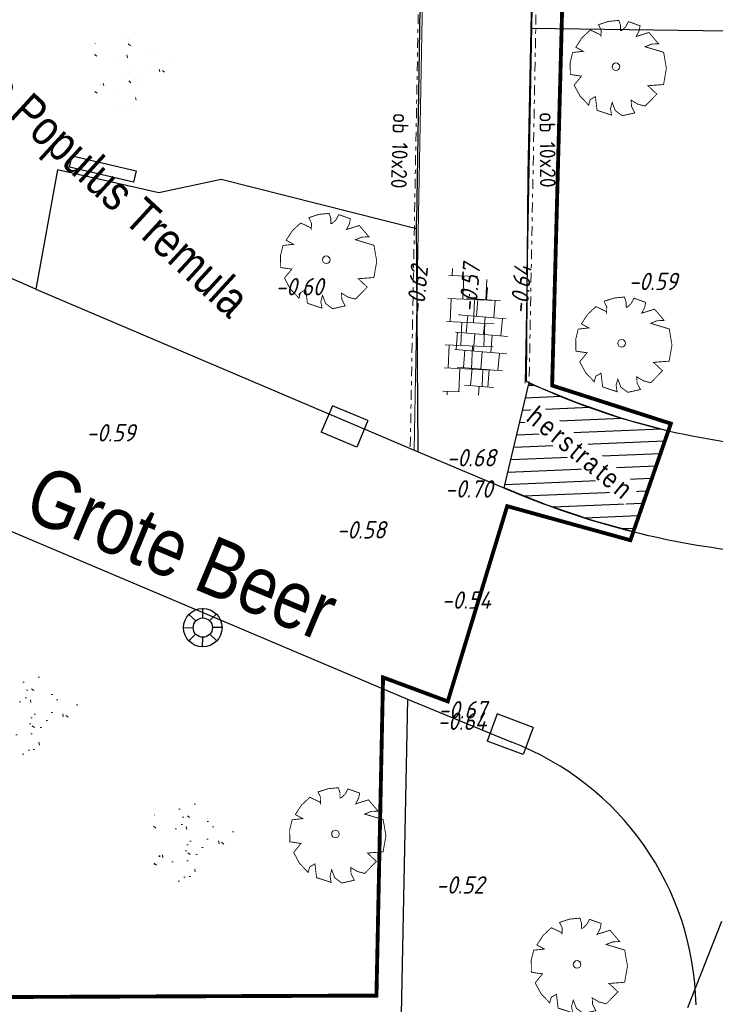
# Model space of a CAD drawing. Header units: metres. Extents: x 111546 to 149831, y 498798 to 507863.
# Tile 863 of 1056: x 111956 to 111974, y 501741 to 501767. Entities that reach past the tile are written whole.
import ezdxf
from ezdxf.enums import TextEntityAlignment as Align

# ---------------------------------------------------------------- set-up
doc = ezdxf.new("R2010")
doc.units = ezdxf.units.M
for name, pattern in [('ACAD_ISO09W100', [45, 24, -3, 6, -3, 6, -3]), ('DASHDOT', [25.4, 12.7, -6.35, 0, -6.35]), ('DASHED', [19.05, 12.7, -6.35]), ('HIDDEN', [9.525, 6.35, -3.175])]:
    doc.linetypes.add(name, pattern=pattern)
for name, color, linetype in [('0-hoogte mv-bestaand', 253, 'Continuous'), ('0-werkgrens', 210, 'FENCELINE1'), ('2-bs-Streng gemengd', 252, 'ACAD_ISO09W100'), ('3-bs-straatkolk', 252, 'Continuous'), ('3-nw-herstraten1', 7, 'Continuous'), ('3-vw-band-ob 6x20', 30, 'Continuous'), ('3-vw-HV-304010-Opbreken tegels-opp', 150, 'AI-KADASTRAAL'), ('3-vw-lichtmast- ter (ver)plaatsen-verwijderen', 200, 'Continuous'), ('4-nw-boom tekst', 7, 'Continuous'), ('B03_OVEROPSTAL', 1, 'Continuous'), ('Q26_BOOM', 252, 'Continuous'), ('T10_CULTUUR-SCHEID', 252, 'HIDDEN'), ('V02_KNTOPENVERH', 252, 'Continuous'), ('V03_KNTTEGELPAD', 252, 'Continuous'), ('Z06_STRAATNAAM', 7, 'Continuous')]:
    doc.layers.add(name, color=color, linetype=linetype)
for name, color, linetype, lineweight in [('3-nw-arcering-trottoir', 2, 'Continuous', 15), ('3-nw-band-ob 10x20', 7, 'Continuous', 13), ('3-nw-band-ob 10x20-achterkant', 7, 'DASHDOT', 13), ('3-nw-text-20', 7, 'Continuous', 15), ('3-nw-text-20-herinrichting', 7, 'Continuous', 15), ('3-vw-verharding', 3, 'Continuous', 15), ('4-nw materiaalscheiding-groen', 210, 'DASHED', 13), ('4-nw-boom 1e grootte', 7, 'Continuous', 35), ('4-nw-gazon', 7, 'Continuous', 5)]:
    doc.layers.add(name, color=color, linetype=linetype, lineweight=lineweight)
doc.styles.get("Standard").update_dxf_attribs({"font": 'isocp-ie.shx'})
doc.styles.add('veysel', font='isocp-ie.shx', dxfattribs={"height": 0.1})
doc.styles.add('Zaanstad', font='ARIALN.TTF')
doc.styles.add('Zaanstad 1-250 2.0mm', font='ARIALN.TTF', dxfattribs={"height": 0.5})
doc.linetypes.add('AI-KADASTRAAL', pattern='A,5.5,-2,["K",Standard,S=1.8,R=0,X=0,Y=-0.9],-2,5.5,-2,[5,NLCS.SHX,S=0.75,R=0,X=0,Y=0],-2', length=19)
doc.linetypes.add('FENCELINE1', pattern='A,6.35,-2.54,[133,ltypeshp.shx,S=2.54,R=0,X=-2.54,Y=0],-2.54,25.4', length=36.83)

# ---------------------------------------------------------------- blocks, each defined once
blk = doc.blocks.new('Q26')
at = {"linetype": 'Continuous', "lineweight": 20, "const_width": 0.0225}
blk.add_lwpolyline([(0.757, 0.516), (1.237, 0.371), (1.308, -0.046), (1.235, -0.463), (0.83, -0.494), (1.061, -0.711), (0.757, -1.022), (0.565, -0.971), (0.395, -0.867), (0.404, -1.032), (0.49, -1.198), (0.163, -1.271), (-0.015, -1.136), (-0.097, -0.929), (-0.141, -1.084), (-0.112, -1.255), (-0.489, -1.131), (-0.532, -0.774), (-0.668, -0.854), (-0.707, -0.996), (-0.927, -0.766), (-1.083, -0.479), (-0.894, -0.246), (-1.181, -0.203), (-1.187, 0.104), (-1.122, 0.367), (-0.847, 0.398), (-1.04, 0.503), (-0.879, 0.749), (-0.663, 0.95), (-0.402, 0.826), (-0.388, 0.795), (-0.382, 0.942), (-0.452, 1.088), (-0.194, 1.172), (0.076, 1.199), (0.118, 1.07), (0.119, 0.935), (0.148, 0.935), (0.252, 1.031), (0.325, 1.167), (0.626, 1.059), (0.6, 0.925), (0.525, 0.78), (0.856, 0.885), (1.105, 0.593), (0.924, 0.584)], close=True, dxfattribs=at)
at = {"linetype": 'Continuous', "lineweight": 20}
blk.add_circle((0.001, -0.001), 0.0983, dxfattribs=at)
blk = doc.blocks.new('Q21')
at = {"color": 0, "linetype": 'ByBlock', "lineweight": -2}
for p, q in [((-0.181, 0.172), (-0.363, 0.343)), ((-0.003, 0.25), (0.001, 0.5)), ((0.173, 0.18), (0.351, 0.353)), ((0.25, 0.008), (0.5, 0.015)), ((-0.25, -0.008), (-0.5, -0.015)), ((-0.186, -0.167), (-0.365, -0.341)), ((-0.01, -0.25), (-0.014, -0.5)), ((0.183, -0.171), (0.357, -0.336))]:
    blk.add_line(p, q, dxfattribs=at)
for radius in [0.498, 0.25]:
    blk.add_circle((0, 0), radius, dxfattribs=at)
blk = doc.blocks.new('KOLK_M')
at = {"color": 0}
for p, q in [((-0.404, 0.475), (-0.569, -0.255)), ((0.569, 0.255), (-0.404, 0.475)), ((0.569, 0.255), (0.404, -0.475)), ((0.404, -0.475), (-0.569, -0.255))]:
    blk.add_line(p, q, dxfattribs=at)
blk = doc.blocks.new('tgls')
at = {"linetype": 'Continuous'}
for p, q in [((-1.018, -0.663), (-1.018, 0.575)), ((-0.418, -0.668), (-0.418, 0.573)), ((0.182, -0.673), (0.182, 0.57)), ((0.782, -0.678), (0.782, 0.568)), ((-1.018, 0.329), (-1.552, 0.329)), ((0.182, 0.329), (-0.418, 0.329)), ((1.218, 0.329), (0.782, 0.329)), ((-1.618, 0.029), (-1.635, 0.029)), ((-1.618, -0.658), (-1.618, 0.09)), ((-0.418, 0.029), (-1.018, 0.029)), ((0.782, 0.029), (0.182, 0.029)), ((1.382, -0.682), (1.382, -0.248)), ((-1.018, -0.271), (-1.618, -0.271)), ((0.182, -0.271), (-0.418, -0.271)), ((1.382, -0.271), (0.782, -0.271)), ((-1.618, -0.571), (-1.803, -0.571)), ((-0.418, -0.571), (-1.018, -0.571)), ((0.782, -0.571), (0.182, -0.571)), ((1.473, -0.571), (1.382, -0.571))]:
    blk.add_line(p, q, dxfattribs=at)
blk = doc.blocks.new('4-boom 1e grootte')
at = {"lineweight": 30}
for p, q in [((-0.69, 2.85), (-1.129, 2.685)), ((-0.141, 2.96), (-0.69, 2.85)), ((-0.141, 2.96), (-0.141, 2.791)), ((-0.141, 2.791), (-0.082, 2.854)), ((-0.082, 2.854), (0.229, 2.932)), ((0.229, 2.932), (0.476, 2.932)), ((0.476, 2.932), (0.462, 2.786)), ((0.462, 2.786), (0.543, 2.812)), ((0.543, 2.812), (0.654, 2.836)), ((0.654, 2.836), (0.929, 2.795)), ((1.061, 2.816), (1.101, 2.616)), ((-1.376, 2.685), (-1.623, 2.424)), ((-1.129, 2.685), (-1.376, 2.685)), ((0.984, 2.726), (0.874, 2.685)), ((0.929, 2.795), (0.984, 2.726)), ((0.984, 2.726), (0.97, 2.63)), ((0.984, 2.726), (1.121, 2.713)), ((1.101, 2.616), (1.459, 2.587)), ((1.34, 2.671), (1.862, 2.301)), ((-1.788, 2.424), (-2.474, 1.725)), ((-1.623, 2.424), (-1.788, 2.424)), ((-1.623, 2.424), (-1.582, 2.315)), ((1.862, 2.301), (1.944, 2.109)), ((1.944, 2.109), (1.944, 2.136)), ((1.944, 2.136), (1.944, 2.109)), ((1.944, 2.136), (2.232, 2.081)), ((2.232, 2.081), (2.027, 1.903)), ((2.027, 1.903), (2.054, 1.738)), ((2.342, 1.834), (2.37, 1.697)), ((-2.063, 1.681), (-2.694, 1.505)), ((-2.474, 1.725), (-2.063, 1.681)), ((2.054, 1.738), (2.15, 1.642)), ((2.15, 1.642), (2.37, 1.697)), ((2.37, 1.697), (2.575, 1.574)), ((2.575, 1.574), (2.644, 1.368)), ((-2.584, 1.437), (-2.749, 1.258)), ((-2.694, 1.505), (-2.502, 1.382)), ((-2.584, 1.437), (-2.543, 1.244)), ((2.644, 1.368), (2.507, 1.183)), ((-2.749, 1.258), (-2.858, 0.997)), ((2.507, 1.183), (2.822, 1.203)), ((2.822, 1.203), (2.822, 0.709)), ((-2.955, 0.851), (-3.009, 0.764)), ((-2.927, 0.984), (-2.955, 0.851)), ((-2.858, 0.997), (-2.927, 0.984)), ((-2.872, 0.75), (-3.05, 0.449)), ((-3.009, 0.764), (-2.872, 0.75)), ((-2.474, 0.75), (-2.872, 0.75)), ((2.822, 0.709), (2.905, 0.723)), ((2.905, 0.723), (3.028, 0.064)), ((-2.9, 0.339), (-3.078, 0.16)), ((-3.05, 0.449), (-2.9, 0.339)), ((-2.9, 0.339), (-2.831, 0.188)), ((-3.078, 0.16), (-2.996, -0.238)), ((-2.831, 0.188), (-3.045, 0.001)), ((2.809, 0.092), (2.781, -0.196)), ((3.028, 0.064), (2.809, 0.092)), ((-3.147, -0.032), (-2.913, -0.032)), ((-2.996, -0.238), (-2.79, -0.635)), ((2.781, -0.196), (2.96, -0.196)), ((2.96, -0.196), (2.96, -0.786)), ((-2.721, -0.498), (-2.804, -0.608)), ((-2.68, -0.498), (-2.721, -0.498)), ((-2.941, -0.635), (-2.584, -0.635)), ((-2.817, -0.635), (-2.913, -0.786)), ((2.96, -1.033), (2.877, -0.732)), ((2.96, -0.786), (2.877, -0.732)), ((-2.913, -0.786), (-2.913, -0.965)), ((-2.913, -0.965), (-2.707, -1.061)), ((-2.625, -0.924), (-2.707, -1.061)), ((-2.707, -1.061), (-2.707, -1.363)), ((-2.502, -1.253), (-2.707, -1.363)), ((2.836, -1.239), (2.63, -1.555)), ((2.836, -1.239), (2.891, -1.061)), ((2.96, -1.033), (2.891, -1.061)), ((-2.653, -1.404), (-2.762, -1.418)), ((-2.707, -1.363), (-2.474, -1.61)), ((-2.653, -1.404), (-2.666, -1.5)), ((-1.925, -1.5), (-2.323, -1.761)), ((-2.488, -1.761), (-2.488, -1.595)), ((-2.323, -1.761), (-2.488, -1.761)), ((-2.323, -1.761), (-2.186, -1.898)), ((2.37, -1.884), (2.479, -1.706)), ((2.63, -1.555), (2.479, -1.706)), ((-2.186, -1.898), (-2.227, -2.008)), ((-2.227, -2.008), (-2.035, -2.035)), ((-1.994, -1.788), (-2.186, -1.898)), ((-2.035, -2.035), (-2.035, -2.213)), ((-1.788, -1.884), (-1.898, -1.857)), ((-1.898, -1.857), (-1.569, -2.145)), ((2.37, -1.884), (1.752, -2.419)), ((-2.035, -2.213), (-1.816, -2.213)), ((-1.418, -2.268), (-1.898, -2.351)), ((-1.816, -2.213), (-1.802, -2.337)), ((-1.569, -2.145), (-1.569, -2.294)), ((-1.513, -2.285), (-1.404, -2.707)), ((-1.802, -2.337), (-1.651, -2.529)), ((-1.651, -2.529), (-1.363, -2.447)), ((-1.061, -2.515), (-1.129, -2.57)), ((-1.075, -2.502), (-1.061, -2.515)), ((-1.061, -2.515), (-0.924, -2.557)), ((-0.786, -2.529), (-0.924, -2.557)), ((0.874, -2.666), (0.929, -2.488)), ((0.929, -2.488), (1.066, -2.488)), ((1.066, -2.488), (1.039, -2.666)), ((1.327, -2.406), (1.56, -2.364)), ((1.382, -2.57), (1.327, -2.406)), ((1.56, -2.364), (1.656, -2.433)), ((1.656, -2.433), (1.615, -2.543)), ((1.752, -2.419), (1.656, -2.433)), ((-1.404, -2.707), (-1.322, -2.625)), ((-1.322, -2.625), (-1.198, -2.584)), ((-1.129, -2.57), (-1.198, -2.584)), ((-1.129, -2.57), (-1.014, -2.729)), ((-0.924, -2.557), (-1.061, -2.817)), ((-1.061, -2.817), (-0.88, -2.728)), ((-0.88, -2.728), (-0.8, -2.858)), ((-0.649, -2.804), (-0.8, -2.858)), ((-0.649, -2.666), (-0.416, -2.625)), ((-0.649, -2.804), (-0.649, -2.666)), ((0.009, -2.954), (-0.649, -2.804)), ((-0.416, -2.625), (0.16, -2.776)), ((0.16, -2.776), (0.298, -2.79)), ((0.874, -2.666), (0.298, -2.79)), ((0.298, -2.79), (0.298, -2.913)), ((0.628, -2.719), (0.572, -2.9)), ((0.874, -2.666), (1.272, -2.666)), ((1.272, -2.666), (1.382, -2.57)), ((0.298, -2.913), (0.009, -2.954)), ((0.49, -2.968), (0.298, -2.913)), ((0.572, -2.9), (0.49, -2.968))]:
    blk.add_line(p, q, dxfattribs=at)
blk.add_circle((0, 0), 0.134, dxfattribs=at)
at = {"layer": '4-nw materiaalscheiding-groen', "color": 7, "style": 'Zaanstad'}
blk.add_text(' 1e', height=1, dxfattribs=at).set_placement((-0.122, -1.744))
at = {"layer": '4-nw-boom tekst', "style": 'Zaanstad'}
blk.add_attdef('BOOMSOORT', text='', height=0.9, dxfattribs=at).set_placement((2.842, 1.834), align=Align.BOTTOM_LEFT)

msp = doc.modelspace()

# ---------------------------------------------------------------- hatches: boundary and pattern name
at = {"layer": '3-nw-arcering-trottoir'}
h = msp.add_hatch(dxfattribs=at)
h.set_pattern_fill('AVH-TEGEL_300X300_HALFST', color=256, scale=1.5, angle=245.15754, style=0, pattern_type=2)
h.set_pattern_definition([(265.18101629, (595503.95836, 344971.0996), (0.18640104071, -0.46731108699), [0.45, -0.45]), (355.18101629, (595503.95836, 344971.0996), (0.03780360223, 0.44840928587), [])])
edge = h.paths.add_edge_path()
edge.add_ellipse((111968.0544, 501758.2398), major_axis=(-0.0593, -1.4054), ratio=0.488545, start_angle=0, end_angle=360)
at = {"layer": '3-nw-herstraten1', "ltscale": 0.06, "transparency": 33554687}
h = msp.add_hatch(dxfattribs=at)
h.set_pattern_fill('ANSI31', color=256, scale=0.1)
h.set_pattern_definition([(2.41437, (111951.43064, 501860.89138), (-0.0133751, 0.31721815), [])])
h.paths.add_polyline_path([(111969.2926, 501757.1462), (111970.4991, 501756.6524), (111971.7395, 501756.2274), (111972.9014, 501755.9167), (111971.9724, 501753.3052), (111970.9609, 501753.5853), (111969.7639, 501753.9879), (111968.9362, 501754.3146), (111968.6463, 501754.4365), (111969.2929, 501757.1648)])
at = {"layer": '3-vw-HV-304010-Opbreken tegels-opp', "ltscale": 0.01}
h = msp.add_hatch(dxfattribs=at)
h.set_pattern_fill('GOST_GLASS', color=256, scale=0.08)
h.set_pattern_definition([(294.51638, (112010.33835, 501946.37295), (-0.2375469, -0.6359021), [0.4, -0.56]), (294.51638, (112010.27896, 501946.21397), (-0.2375469, -0.6359021), [0.16, -0.8]), (294.51638, (112010.49732, 501946.31356), (-0.2375469, -0.6359021), [0.16, -0.8])])
h.paths.add_polyline_path([(111955.2712, 501753.3013), (111969.4264, 501747.3849), (111970.9229, 501750.9652), (111956.7677, 501756.8816)], flags=9)
at = {"layer": '4-nw-gazon', "ltscale": 0.1}
h = msp.add_hatch(dxfattribs=at)
h.set_pattern_fill('AGR-GRAS_GAZON', color=256, scale=0.5, angle=-46.148, pattern_type=2)
h.set_pattern_definition([(308.76637, (112559.5809, 501035.9972), (0.9624805, 0.0527809), [0, -0.76, 0, -0.85, 0, -0.8125]), (278.76637, (112559.5809, 501035.9972), (1.4302849, -0.8534867), [0, -0.41, 0, -0.685, 0, -0.2625]), (238.76637, (112559.5673, 501036.6121), (0.037241, -1.5566281), [0, -0.25, 0, -0.9, 0, -1.175]), (228.76637, (112559.5673, 501036.6121), (0.4719491, -1.4929976), [0, -0.125, 0, -0.59, 0, -0.675]), (322.26637, (112561.4574, 501037.309), (0.8731955, 0.27140796), [0.075, -1.04775]), (281.26637, (112557.6483, 501037.2248), (0.83706867, -0.3680336), [0.075, -1.04775])])
edge = h.paths.add_edge_path()
edge.add_arc((111958.9631, 501765.2492), 1.1599, 0, 360)
h = msp.add_hatch(dxfattribs=at)
h.set_pattern_fill('AGR-GRAS_GAZON', color=256, scale=0.5, angle=-46.148, pattern_type=2)
h.set_pattern_definition([(308.76637, (112557.0785, 501019.2944), (0.9624805, 0.0527809), [0, -0.76, 0, -0.85, 0, -0.8125]), (278.76637, (112557.0785, 501019.2944), (1.4302849, -0.8534867), [0, -0.41, 0, -0.685, 0, -0.2625]), (238.76637, (112557.0649, 501019.9092), (0.037241, -1.5566281), [0, -0.25, 0, -0.9, 0, -1.175]), (228.76637, (112557.0649, 501019.9092), (0.4719491, -1.4929976), [0, -0.125, 0, -0.59, 0, -0.675]), (322.26637, (112558.9549, 501020.6062), (0.8731955, 0.27140796), [0.075, -1.04775]), (281.26637, (112555.14586, 501020.522), (0.83706867, -0.3680336), [0.075, -1.04775])])
edge = h.paths.add_edge_path()
edge.add_arc((111956.4607, 501748.5463), 1.1599, 0, 360)
h = msp.add_hatch(dxfattribs=at)
h.set_pattern_fill('AGR-GRAS_GAZON', color=256, scale=0.5, angle=-46.148, pattern_type=2)
h.set_pattern_definition([(308.76637, (112561.11634, 501016.0063), (0.9624805, 0.0527809), [0, -0.76, 0, -0.85, 0, -0.8125]), (278.76637, (112561.1163, 501016.0063), (1.4302849, -0.8534867), [0, -0.41, 0, -0.685, 0, -0.2625]), (238.76637, (112561.10275, 501016.62115), (0.037241, -1.5566281), [0, -0.25, 0, -0.9, 0, -1.175]), (228.76637, (112561.1028, 501016.6211), (0.4719491, -1.4929976), [0, -0.125, 0, -0.59, 0, -0.675]), (322.26637, (112562.9928, 501017.3181), (0.8731955, 0.27140796), [0.075, -1.04775]), (281.26637, (112559.18374, 501017.2339), (0.83706867, -0.3680336), [0.075, -1.04775])])
edge = h.paths.add_edge_path()
edge.add_arc((111960.4986, 501745.2582), 1.1599, 0, 360)

# ---------------------------------------------------------------- linework, layer by layer
at = {"layer": '2-bs-Streng gemengd', "ltscale": 0.1, "flags": 128}
msp.add_lwpolyline([(111970.106, 501732.604), (111988.101, 501778.263)], dxfattribs=at)
at = {"layer": '3-nw-band-ob 10x20'}
msp.add_lwpolyline([(111969.8883, 501794.6006), (111969.1926, 501757.148)], dxfattribs=at)
at = {"layer": '3-nw-herstraten1', "ltscale": 0.02}
msp.add_lwpolyline([(111969.2926, 501757.1462), (111970.4991, 501756.6524), (111971.7395, 501756.2274), (111972.9014, 501755.9167), (111971.9724, 501753.3052), (111970.9609, 501753.5853), (111969.7639, 501753.9879), (111968.9362, 501754.3146), (111968.6463, 501754.4365), (111969.2929, 501757.1648)], close=True, dxfattribs=at)
at = {"layer": '3-vw-band-ob 6x20', "ltscale": 0.05}
for p, q in [((111969.913, 501795.86), (111969.261, 501762.559)), ((111969.261, 501762.559), (111969.214, 501757.202)), ((111966.42, 501755.373), (111966.375, 501761.348))]:
    msp.add_line(p, q, dxfattribs=at)
msp.add_lwpolyline([(111966.762, 501779.863), (111966.639, 501778.479), (111966.375, 501761.348)], dxfattribs=at)
at = {"layer": 'B03_OVEROPSTAL'}
msp.add_lwpolyline([(111957.378, 501762.746), (111957.446, 501763.038), (111959.112, 501762.647), (111959.043, 501762.355)], close=True, dxfattribs=at)
at = {"layer": 'T10_CULTUUR-SCHEID'}
msp.add_lwpolyline([(111966.376, 501761.15), (111961.307, 501762.423), (111959.698, 501762.081), (111957.066, 501762.672), (111956.507, 501759.581)], dxfattribs=at)
at = {"layer": 'V02_KNTOPENVERH'}
for p, q in [((111950.365, 501755.638), (111966.136, 501748.964)), ((111966.136, 501748.964), (111968.842, 501747.85))]:
    msp.add_line(p, q, dxfattribs=at)
for points in [[(111956.507, 501759.581), (111953.402, 501760.943), (111950.641, 501762.073)], [(111956.507, 501759.581), (111966.42, 501755.373), (111969.085, 501754.252)]]:
    msp.add_lwpolyline(points, dxfattribs=at)
for centre, radius, start, end in [((111977.1614, 501774.0049), 21.3403, 247.76172, 264.09243), ((111966.1811, 501740.9029), 7.4393, 1.10242, 69.04197)]:
    msp.add_arc(centre, radius, start, end, dxfattribs=at)
at = {"layer": 'V03_KNTTEGELPAD'}
msp.add_line((111966.42, 501755.373), (111966.375, 501761.348), dxfattribs=at)
for points in [[(111966.762, 501779.863), (111966.639, 501778.479), (111966.375, 501761.348)], [(111969.335, 501766.346), (112003.13, 501765.883), (112003.217, 501773.299), (111982.258, 501773.59), (111982.16, 501768.396), (111969.38, 501768.626)], [(111966.136, 501748.964), (111965.914, 501737.796), (111961.151, 501737.887)]]:
    msp.add_lwpolyline(points, dxfattribs=at)
msp.add_arc((111977.042, 501773.7278), 18.2861, 244.65384, 264.43271, dxfattribs=at)

# ---------------------------------------------------------------- block references
at = {"layer": '3-bs-straatkolk'}
for p, rotation in [((111964.511, 501756.027), 349.8329008), ((111968.8, 501748.055), 352.2993274)]:
    msp.add_blockref('KOLK_M', p, dxfattribs=dict(at, rotation=rotation))
at = {"layer": '3-vw-lichtmast- ter (ver)plaatsen-verwijderen'}
msp.add_blockref('Q21', (111960.835, 501750.817), dxfattribs=at)
at = {"layer": '3-vw-verharding', "rotation": 267.5049350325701}
msp.add_blockref('tgls', (111967.7999, 501758.2954), dxfattribs=at)
at = {"layer": '4-nw-boom 1e grootte'}
ref = msp.add_blockref('4-boom 1e grootte', (111954.6903, 501770.7452, -0.2869), dxfattribs=dict(at, rotation=317.4143730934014))
ref.add_attrib('BOOMSOORT', '1e orde Populus Tremula', dxfattribs={"layer": '4-nw-boom tekst', "height": 0.9, "rotation": 317.41437, "style": 'Zaanstad'}).set_placement((111952.8198, 501766.4319, -0.2869), align=Align.BOTTOM_LEFT)
at = {"layer": 'Q26_BOOM'}
for p in [(111971.542, 501765.347), (111964.035, 501760.348), (111971.687, 501758.182), (111964.273, 501745.472), (111970.533, 501742.094)]:
    msp.add_blockref('Q26', p, dxfattribs=at)

# ---------------------------------------------------------------- texts
at = {"layer": '0-hoogte mv-bestaand', "style": 'veysel', "oblique": 15}
for s, rotation, p in [('-0.62', 85, (111966.6208, 501759.5394)), ('-0.57', 85, (111967.9738, 501759.589)), ('-0.64', 85, (111969.3027, 501759.5524)), ('-0.60', 360, (111963.3402, 501759.4216)), ('-0.59', 360, (111972.5008, 501759.558)), ('-0.59', 360, (111958.4498, 501755.6379)), ('-0.68', 360, (111967.7909, 501754.9925)), ('-0.70', 360, (111967.7283, 501754.185)), ('-0.58', 360, (111964.9381, 501753.1246)), ('-0.54', 360, (111967.6646, 501751.3047)), ('-0.67', 360, (111967.5624, 501748.4641)), ('-0.64', 360, (111967.5484, 501748.1678)), ('-0.52', 360, (111967.503, 501743.9265))]:
    msp.add_text(s, height=0.45, rotation=rotation, dxfattribs=at).set_placement(p, align=Align.CENTER)
at = {"layer": 'Z06_STRAATNAAM', "linetype": 'DASHDOT', "style": 'Zaanstad'}
msp.add_text('Grote Beer', height=1.5, rotation=337.31651, dxfattribs=at).set_placement((111956.1338, 501753.688))

# ---------------------------------------------------------------- next in the draw order: texts
at = {"layer": '3-nw-text-20-herinrichting', "color": 0, "char_height": 0.408319, "attachment_point": 7, "style": 'veysel', "bg_fill": 3, "box_fill_scale": 1.1, "bg_fill_color": 9, "bg_fill_true_color": 13158600, "bg_fill_transparency": 0}
for insert, rotation in [((111965.7672, 501764.152), 268.26019), ((111969.5599, 501764.1682), 270.40642)]:
    msp.add_mtext('\\A1;ob 10x20', dxfattribs=dict(at, insert=insert, rotation=rotation))

# ---------------------------------------------------------------- next in the draw order: linework, layer by layer
at = {"layer": '0-werkgrens', "ltscale": 0.1, "const_width": 0.1}
msp.add_lwpolyline([(111992.3838, 501798.0092), (111992.6597, 501794.264), (111989.9782, 501794.3717), (111985.5331, 501794.5502), (111983.5161, 501794.6312), (111970.8756, 501794.207), (111969.889, 501757.088), (111972.9655, 501756.1013), (111971.9172, 501753.0808), (111968.7239, 501753.9627), (111967.1837, 501748.9061), (111965.5067, 501749.5281), (111965.3358, 501741.2863), (111952.3969, 501741.2361), (111952.4429, 501738.8356), (111941.6239, 501738.7777), (111940.5306, 501735.4548)], dxfattribs=at)
at = {"layer": '3-nw-band-ob 10x20'}
msp.add_line((111967.4699, 501817.8611), (111966.31, 501755.4197), dxfattribs=at)
at = {"layer": '3-nw-band-ob 10x20-achterkant', "ltscale": 0.02}
for p, q in [((111970.6556, 501830.5191), (111969.2926, 501757.1462)), ((111967.3681, 501817.763), (111966.21, 501755.4215))]:
    msp.add_line(p, q, dxfattribs=at)

# ---------------------------------------------------------------- next in the draw order: texts
at = {"layer": '3-nw-text-20', "ltscale": 0.05, "insert": (111970.6371, 501755.3192), "char_height": 0.5, "attachment_point": 5, "rotation": 320.45014, "style": 'Zaanstad 1-250 2.0mm', "bg_fill": 3, "box_fill_scale": 1.1, "bg_fill_color": 9, "bg_fill_true_color": 13158600, "bg_fill_transparency": 0}
msp.add_mtext('\\A1;{\\T1.3;herstraten}', dxfattribs=at)

doc.saveas('drawing.dxf')
